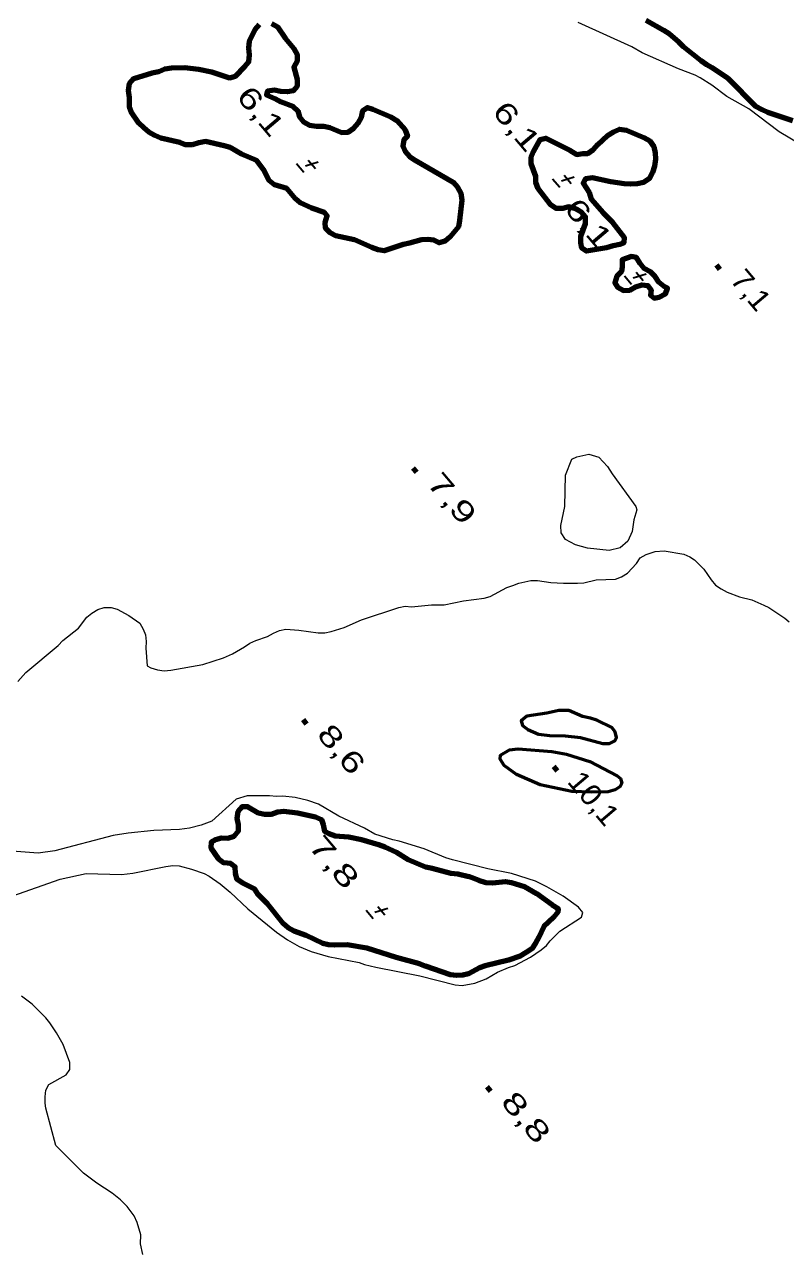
# Model space of a CAD drawing. Extents: x 386081 to 389416, y 5130568 to 5134082.
# Drawn here: x 387841.2 to 387949.8, y 5132882.2 to 5133056.8 of the extents above; entities that cross this region are included whole.
import ezdxf
from ezdxf.enums import TextEntityAlignment as Align

# ---------------------------------------------------------------- set-up
doc = ezdxf.new("R2010")
doc.units = 0
doc.header["$LTSCALE"] = 1.2
doc.linetypes.add('DASH_DOUBLE_DOT', pattern=[9.2, 5, -1.2, 0.3, -1.2, 0.3, -1.2])
for name, color, linetype, lineweight in [('1', 7, 'Continuous', 53), ('2', 7, 'Continuous', 13), ('3', 7, 'Continuous', 140), ('4', 7, 'DASH_DOUBLE_DOT', 53)]:
    doc.layers.add(name, color=color, linetype=linetype, lineweight=lineweight)

msp = doc.modelspace()

# ---------------------------------------------------------------- linework, layer by layer
at = {"layer": '1'}
for points in [[(387920.85, 5132958.14), (387918.9, 5132958.99), (387917.44, 5132958.99), (387915.73, 5132958.61), (387912.87, 5132958.18), (387912.07, 5132957.5), (387912.26, 5132956.83), (387913.05, 5132956.28), (387914.57, 5132955.62), (387916.1, 5132955.44), (387918.35, 5132955.38), (387920.55, 5132955.15), (387923.71, 5132954.3), (387924.69, 5132954.3), (387925.42, 5132954.67), (387925.66, 5132955.16), (387925.48, 5132955.96), (387924.99, 5132956.57), (387922.86, 5132957.6), (387921.95, 5132957.9)], [(387911.65, 5132953.53), (387916.46, 5132953.12), (387918.53, 5132952.76), (387921.88, 5132951.73), (387925.78, 5132949.67), (387926.27, 5132949.3), (387926.45, 5132948.63), (387926.21, 5132948.14), (387925.48, 5132947.65), (387924.5, 5132947.4), (387922.13, 5132947.33), (387919.32, 5132947.45), (387914.81, 5132948.41), (387911.4, 5132949.86), (387909.63, 5132951.14), (387909.09, 5132952.06), (387909.15, 5132952.61), (387910.43, 5132953.4)]]:
    msp.add_lwpolyline(points, close=True, dxfattribs=at)
at = {"layer": '2'}
for points in [[(387960.48, 5133032.39), (387955.6, 5133036.91), (387953.46, 5133038.68), (387951.93, 5133039.72), (387948.88, 5133041.55), (387944.54, 5133044.79), (387941.42, 5133046.56), (387939.28, 5133048.21), (387937.64, 5133049.25), (387936.9, 5133049.62), (387934.52, 5133050.53), (387929.32, 5133052.79), (387927.86, 5133053.64), (387920.22, 5133057.12)], [(387925.53, 5132977.7), (387926.38, 5132978.07), (387927.24, 5132978.56), (387928.52, 5132979.97), (387929.07, 5132980.77), (387929.92, 5132981.26), (387931.21, 5132981.69), (387932.49, 5132981.76), (387935.29, 5132981.28), (387936.15, 5132980.91), (387936.82, 5132980.48), (387938.16, 5132979.14), (387939.2, 5132977.62), (387939.81, 5132976.88), (387940.6, 5132976.34), (387941.46, 5132975.85), (387943.22, 5132975.18), (387944.99, 5132974.76), (387946.7, 5132974.03), (387947.43, 5132973.66), (387949.69, 5132972.14), (387950.3, 5132971.65)], [(387840.25, 5132963.12), (387841.41, 5132964.41), (387846, 5132968.28), (387846.67, 5132968.96), (387848.93, 5132970.74), (387850.1, 5132972.28), (387850.83, 5132972.89), (387851.69, 5132973.38), (387852.6, 5132973.69), (387853.58, 5132973.69), (387854.44, 5132973.45), (387856.09, 5132972.54), (387857.67, 5132971.44), (387858.16, 5132970.59), (387858.47, 5132969.79), (387858.59, 5132968.81), (387858.53, 5132967.89), (387858.71, 5132965.38), (387859.26, 5132965.08), (387860.18, 5132964.77), (387861.16, 5132964.66), (387862.07, 5132964.72), (387866.66, 5132965.53), (387869.59, 5132966.52), (387870.87, 5132967.07), (387872.58, 5132968.06), (387873.38, 5132968.61), (387874.23, 5132968.98), (387875.88, 5132969.54), (387876.74, 5132970.03), (387877.59, 5132970.4), (387878.51, 5132970.58), (387880.34, 5132970.47), (387883.09, 5132970.05), (387884.07, 5132970.05), (387884.98, 5132970.24), (387886.82, 5132970.85), (387889.32, 5132971.9), (387894.64, 5132973.69), (387895.55, 5132973.88), (387896.41, 5132973.76), (387899.28, 5132974.07), (387901.11, 5132974.08), (387903.86, 5132974.64), (387906.79, 5132975.01), (387907.64, 5132975.26), (387910.02, 5132976.55), (387910.88, 5132976.8), (387911.73, 5132977.17), (387913.44, 5132977.54), (387914.42, 5132977.54), (387916.31, 5132977.24), (387918.14, 5132977.13), (387920.1, 5132977.13), (387921.01, 5132977.2), (387922.78, 5132977.63), (387925.53, 5132977.7)], [(387886.08, 5132943.92), (387883.14, 5132945.62), (387881.62, 5132946.17), (387879.85, 5132946.59), (387878.08, 5132946.77), (387877.16, 5132946.71), (387876.18, 5132946.83), (387873, 5132946.82), (387871.42, 5132946.32), (387867.93, 5132943.19), (387866.4, 5132942.63), (387864.76, 5132942.2), (387863.35, 5132942.01), (387859.68, 5132941.87), (387856.02, 5132941.5), (387853.88, 5132941.18), (387845.56, 5132938.95), (387843.18, 5132938.64), (387839.45, 5132938.93)], [(387839.57, 5132932.56), (387846.3, 5132934.91), (387850.03, 5132935.72), (387855.04, 5132935.61), (387856.69, 5132935.8), (387861.39, 5132936.74), (387862.37, 5132936.86), (387863.29, 5132936.81), (387865.06, 5132936.38), (387866.83, 5132935.72), (387867.56, 5132935.35), (387869.15, 5132934.25), (387870.56, 5132933.1), (387873.06, 5132930.72), (387877.15, 5132927.36), (387878.74, 5132926.27), (387880.39, 5132925.35), (387882.1, 5132924.63), (387884.54, 5132923.9), (387888.94, 5132923.06), (387889.73, 5132922.75), (387891.32, 5132922.39), (387897.61, 5132921.13), (387902.68, 5132919.86), (387903.66, 5132919.74), (387905.49, 5132920.12), (387907.08, 5132920.73), (387908.72, 5132921.66), (387910.25, 5132922.34), (387911.17, 5132922.64), (387913.43, 5132923.81), (387914.95, 5132924.86), (387915.68, 5132925.47), (387916.23, 5132926.15), (387917.58, 5132927.5), (387920.69, 5132929.53), (387920.87, 5132930.2), (387920.26, 5132930.94), (387918.07, 5132932.52), (387915.75, 5132933.86), (387914.1, 5132934.65), (387910.68, 5132935.74), (387907.32, 5132936.4), (387902.26, 5132937.67), (387901.34, 5132937.97), (387898.23, 5132939.25), (387894.69, 5132940.34), (387893.77, 5132940.52), (387891.21, 5132941.37), (387889.74, 5132942.22), (387886.08, 5132943.92)], [(387858.08, 5132881.38), (387857.77, 5132882.91), (387857.83, 5132884.2), (387857.29, 5132885.97), (387856.86, 5132886.89), (387855.88, 5132888.23), (387854.9, 5132889.21), (387853.74, 5132890.12), (387851.54, 5132891.58), (387849.65, 5132892.98), (387845.68, 5132896.95), (387844.27, 5132902.27), (387844.15, 5132903), (387844.15, 5132903.86), (387844.27, 5132904.84), (387844.7, 5132905.64), (387847.15, 5132907), (387847.7, 5132907.79), (387847.7, 5132908.77), (387846.72, 5132911.34), (387845.8, 5132912.99), (387844.82, 5132914.46), (387844.27, 5132915.13), (387842.32, 5132917.08), (387840.79, 5132918.24)]]:
    msp.add_lwpolyline(points, dxfattribs=at)
msp.add_lwpolyline([(387928.16, 5132986.21), (387927.91, 5132984.5), (387927.3, 5132983.15), (387926.2, 5132982.17), (387924.62, 5132981.8), (387921.56, 5132982.15), (387919.85, 5132982.64), (387918.39, 5132983.37), (387917.78, 5132984.35), (387917.72, 5132985.39), (387918.33, 5132988.08), (387918.39, 5132992.55), (387919.31, 5132994.82), (387920.04, 5132995.18), (387921.75, 5132995.56), (387923.15, 5132995.13), (387924.38, 5132993.79), (387925.05, 5132992.75), (387928.46, 5132988.11), (387928.58, 5132987.62)], close=True, dxfattribs=at)
at = {"layer": '3', "lineweight": 35}
for p, q in [((387880.03, 5133037), (387881.07, 5133035.78)), ((387883.13, 5133037.21), (387881.31, 5133036.64)), ((387881.7, 5133037.5), (387882.71, 5133036.31)), ((387916.54, 5133034.84), (387917.58, 5133033.62)), ((387919.64, 5133035.05), (387917.82, 5133034.48)), ((387918.21, 5133035.34), (387919.22, 5133034.15)), ((387926.8, 5133021), (387927.84, 5133019.78)), ((387929.9, 5133021.21), (387928.08, 5133020.64)), ((387928.47, 5133021.5), (387929.48, 5133020.31)), ((387889.94, 5132930.52), (387890.98, 5132929.3)), ((387893.04, 5132930.73), (387891.22, 5132930.16)), ((387891.61, 5132931.02), (387892.62, 5132929.83))]:
    msp.add_line(p, q, dxfattribs=at)
at = {"layer": '3'}
for p, q in [((387939.93, 5133022.56), (387940.44, 5133021.95)), ((387896.63, 5132993.58), (387897.14, 5132992.97)), ((387880.95, 5132957.71), (387881.46, 5132957.1)), ((387916.69, 5132951.01), (387917.2, 5132950.4)), ((387907.2, 5132905.31), (387907.71, 5132904.7))]:
    msp.add_line(p, q, dxfattribs=at)
at = {"layer": '4', "linetype": 'Continuous', "lineweight": 90}
for points in [[(387941.67, 5133049.08), (387939.35, 5133050.67), (387938.55, 5133051.09), (387937.76, 5133051.64), (387935.25, 5133053.66), (387934.58, 5133054.34), (387933.17, 5133055.5), (387932.44, 5133055.99), (387929.93, 5133057.39)], [(387856.2, 5133046.45), (387856.07, 5133047.43), (387856.2, 5133048.42), (387856.81, 5133049.15), (387859.44, 5133049.96), (387860.36, 5133050.14), (387861.22, 5133050.51), (387862.2, 5133050.64), (387864.09, 5133050.7), (387866.05, 5133050.46), (387867.89, 5133050.1), (387870.46, 5133049.24), (387871.31, 5133049.49), (387872.66, 5133050.84), (387873.21, 5133051.52), (387873.33, 5133052.5), (387873.21, 5133053.48), (387873.34, 5133054.46), (387874.13, 5133056.12), (387874.74, 5133056.86)], [(387876.46, 5133056.98), (387877.31, 5133056.49), (387878.41, 5133054.9), (387879.64, 5133053.43), (387880.13, 5133052.58), (387880.13, 5133051.59), (387879.64, 5133050.74), (387880.13, 5133049.02), (387880.13, 5133048.04), (387879.57, 5133047.36), (387878.72, 5133047.24), (387877.8, 5133047.3), (387876.88, 5133047.48), (387875.9, 5133047.35), (387875.72, 5133046.8), (387876.94, 5133046.31), (387877.8, 5133045.83), (387879.57, 5133045.16), (387880.19, 5133044.54), (387880.43, 5133043.69), (387881.04, 5133042.95), (387881.9, 5133042.46), (387882.88, 5133042.34), (387883.86, 5133042.34), (387884.77, 5133042.16), (387886.49, 5133041.43), (387887.4, 5133041.49), (387888.2, 5133042.05), (387888.81, 5133042.78), (387889.3, 5133043.64), (387889.48, 5133044.56), (387890.16, 5133044.99), (387890.89, 5133044.75), (387893.46, 5133043.65), (387894.32, 5133043.16), (387895.54, 5133041.82), (387895.85, 5133040.9), (387895.36, 5133040.41), (387895.17, 5133039.49), (387895.54, 5133038.75), (387896.15, 5133038.02), (387896.95, 5133037.47), (387902.39, 5133034.35), (387903, 5133033.62), (387903.49, 5133032.76), (387903.61, 5133031.78), (387903.3, 5133028.9), (387903.12, 5133027.98), (387901.96, 5133026.57), (387901.22, 5133025.95), (387900.37, 5133025.71), (387899.63, 5133026.07), (387898.78, 5133026.19), (387897.86, 5133026.13), (387896.15, 5133025.63), (387895.23, 5133025.45), (387892.54, 5133024.58), (387891.68, 5133024.7), (387890.76, 5133025.01), (387888.32, 5133026.11), (387885.63, 5133026.71), (387884.83, 5133027.14), (387884.16, 5133027.81), (387884.1, 5133028.61), (387884.4, 5133029.53), (387884.04, 5133030.02), (387882.2, 5133030.63), (387880.55, 5133031.42), (387879.88, 5133031.97), (387878.65, 5133033.44), (387876.88, 5133033.99), (387876.14, 5133034.6), (387875.41, 5133035.95), (387874.31, 5133037.42), (387872.17, 5133038.33), (387870.58, 5133039.31), (387869.72, 5133039.55), (387867.03, 5133040.16), (387866.11, 5133039.97), (387865.19, 5133039.67)], [(387950.84, 5133043.09), (387947.29, 5133044.31), (387946.44, 5133044.67), (387945.58, 5133045.16), (387941.67, 5133049.08)], [(387865.19, 5133039.67), (387864.21, 5133039.66), (387863.36, 5133040.03), (387860.66, 5133040.64), (387859.81, 5133041), (387858.95, 5133041.49), (387858.22, 5133042.1), (387857.54, 5133042.78), (387856.44, 5133044.37), (387856.2, 5133044.98), (387856.2, 5133046.45)]]:
    msp.add_lwpolyline(points, dxfattribs=at)
for points in [[(387920.86, 5133038.44), (387921.59, 5133038.44), (387922.38, 5133039), (387923, 5133039.74), (387924.4, 5133041.03), (387925.26, 5133041.52), (387926.11, 5133041.89), (387927.09, 5133041.77), (387929.6, 5133040.73), (387930.45, 5133040.24), (387931, 5133039.45), (387931.19, 5133038.53), (387931.25, 5133037.61), (387931.12, 5133036.63), (387930.82, 5133035.71), (387930.33, 5133034.85), (387929.53, 5133034.3), (387928.62, 5133034.11), (387927.7, 5133034.05), (387926.78, 5133034.11), (387924.89, 5133034.41), (387922.26, 5133034.95), (387921.28, 5133034.83), (387920.91, 5133034.21), (387921.77, 5133032.87), (387922.08, 5133031.95), (387923.79, 5133029.99), (387925.13, 5133028.65), (387926.78, 5133026.51), (387926.72, 5133025.71), (387926.11, 5133025.46), (387925.19, 5133025.28), (387924.27, 5133024.97), (387921.4, 5133024.53), (387920.73, 5133024.96), (387920.61, 5133025.69), (387920.61, 5133026.67), (387921.28, 5133028.45), (387921.28, 5133029.43), (387920.67, 5133030.05), (387919.81, 5133030.53), (387918.9, 5133030.84), (387918.04, 5133030.59), (387917.06, 5133030.59), (387916.27, 5133031.14), (387914.49, 5133033.4), (387914.19, 5133034.32), (387914.19, 5133035.18), (387913.52, 5133036.96), (387913.52, 5133037.94), (387913.82, 5133038.73), (387914.8, 5133040.45), (387915.6, 5133040.64), (387919.02, 5133038.93), (387920, 5133038.32)], [(387926.47, 5133022.28), (387926.41, 5133021.6), (387925.74, 5133020.93), (387925.43, 5133020.01), (387925.8, 5133019.39), (387926.66, 5133018.91), (387927.57, 5133018.97), (387928.37, 5133019.4), (387929.28, 5133019.71), (387930.14, 5133019.59), (387930.63, 5133018.98), (387930.51, 5133018.24), (387931.06, 5133017.81), (387931.79, 5133017.94), (387932.65, 5133018.43), (387932.95, 5133019.23), (387932.46, 5133019.47), (387931.73, 5133020.08), (387931.18, 5133020.88), (387930.51, 5133021.55), (387929.65, 5133022.04), (387929.04, 5133022.77), (387928.55, 5133023.63), (387927.82, 5133023.75), (387926.47, 5133023.26)], [(387906.01, 5132934.77), (387907.05, 5132934.46), (387907.97, 5132934.4), (387909.86, 5132934.59), (387910.72, 5132934.47), (387912.55, 5132933.87), (387914.26, 5132932.9), (387916.51, 5132931.25), (387917.37, 5132930.76), (387917.31, 5132930.21), (387916.7, 5132929.48), (387915.29, 5132928.19), (387914.62, 5132926.65), (387914.13, 5132925.8), (387913.58, 5132925), (387912.79, 5132924.45), (387911.93, 5132923.95), (387910.28, 5132923.4), (387906.93, 5132922.59), (387906.13, 5132922.28), (387904.54, 5132921.42), (387903.75, 5132921.23), (387902.83, 5132921.17), (387901.98, 5132921.29), (387898.44, 5132922.5), (387897.58, 5132922.86), (387894.23, 5132923.77), (387890.07, 5132925.1), (387887.26, 5132925.58), (387885.49, 5132925.52), (387884.58, 5132925.57), (387883.78, 5132925.75), (387881.4, 5132926.91), (387879.69, 5132927.52), (387878.83, 5132928), (387878.1, 5132928.61), (387875.9, 5132931.42), (387874.56, 5132932.76), (387874.07, 5132933.5), (387872.36, 5132934.35), (387871.56, 5132934.9), (387871.32, 5132935.75), (387871.26, 5132936.67), (387870.65, 5132937.16), (387869.67, 5132937.28), (387868.88, 5132937.83), (387867.84, 5132939.35), (387867.9, 5132940.27), (387868.45, 5132940.58), (387869.31, 5132940.83), (387870.22, 5132940.77), (387871.14, 5132941.08), (387871.75, 5132941.81), (387871.75, 5132942.67), (387871.57, 5132943.59), (387871.69, 5132944.57), (387872.3, 5132945.31), (387873.03, 5132945.31), (387874.56, 5132944.4), (387875.48, 5132944.21), (387876.46, 5132944.22), (387877.37, 5132944.53), (387878.23, 5132944.65), (387880.18, 5132944.41), (387882.75, 5132943.81), (387883.6, 5132943.44), (387883.85, 5132942.71), (387884.03, 5132941.79), (387884.64, 5132941.43), (387885.56, 5132941.12), (387887.45, 5132940.95), (387889.28, 5132940.59), (387891.73, 5132939.86), (387892.64, 5132939.56), (387894.29, 5132938.77), (387895.94, 5132937.73), (387898.44, 5132936.7), (387899.36, 5132936.52), (387902.05, 5132935.79), (387903.02, 5132935.67), (387904.61, 5132935.31)]]:
    msp.add_lwpolyline(points, close=True, dxfattribs=at)

# ---------------------------------------------------------------- texts
at = {"layer": '3'}
for s, width, p in [('    6,1', 1.4, (387871.798, 5133045.9)), ('    6,1', 1.4, (387908.308, 5133043.74)), ('    6,1', 1.4, (387918.568, 5133029.9)), ('    7,8', 1.5, (387882.087, 5132938.975))]:
    msp.add_text(s, height=3, rotation=310.294, dxfattribs=dict(at, width=width)).set_placement(p, align=Align.CENTER)
for s, width, p in [('7,1    ', 1.1, (387941.76, 5133020.34)), ('7,9    ', 1.45, (387898.46, 5132991.36)), ('8,6    ', 1.4, (387882.78, 5132955.49)), ('10,1   ', 1.1, (387918.52, 5132948.79)), ('8,8    ', 1.45, (387909.03, 5132903.09))]:
    msp.add_text(s, height=3, rotation=310.294, dxfattribs=dict(at, width=width)).set_placement(p)

doc.saveas('drawing.dxf')
